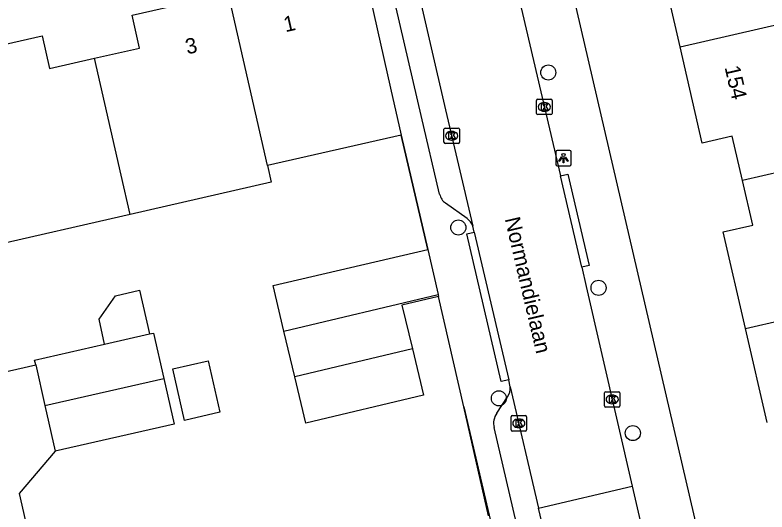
# Model space of a CAD drawing. Extents: x 158461 to 159795, y 387220 to 388672.
# Drawn here: x 159449.99 to 159498.94, y 388149.49 to 388181.8 of the extents above; entities that cross this region are included whole.
import ezdxf

# ---------------------------------------------------------------- set-up
doc = ezdxf.new("R2010")
doc.units = 0
for name, color, linetype in [('IMGEO_Boom', 7, 'Continuous'), ('IMGEO_Kolk', 7, 'Continuous'), ('IMGEO_Lichtpunt', 7, 'Continuous'), ('IMGEO_Muur', 7, 'Continuous'), ('IMGEO_Openbare_ruimte_label', 7, 'Continuous'), ('IMGEO_Pand', 7, 'Continuous'), ('IMGEO_Pand_nummerreeks', 7, 'Continuous'), ('IMGEO_Rijbaan_lokaal_open', 7, 'Continuous'), ('IMGEO_Voetpad_open', 7, 'Continuous')]:
    doc.layers.add(name, color=color, linetype=linetype)

msp = doc.modelspace()

# ---------------------------------------------------------------- linework, layer by layer
at = {"layer": 'IMGEO_Boom'}
for centre in [(159484.704, 388178.067), (159478.849, 388167.986), (159487.976, 388164.063), (159481.487, 388156.876), (159490.209, 388154.616)]:
    msp.add_circle(centre, 0.489, dxfattribs=at)
at = {"layer": 'IMGEO_Kolk'}
for p, q in [((159483.947, 388175.401), (159483.947, 388176.253)), ((159484.022, 388176.327), (159484.874, 388176.327)), ((159484.435, 388176.107), (159484.46, 388176.107)), ((159484.948, 388176.253), (159484.948, 388175.401)), ((159484.458, 388175.547), (159484.433, 388175.547)), ((159484.874, 388175.327), (159484.022, 388175.327)), ((159477.916, 388173.531), (159477.916, 388174.383)), ((159477.991, 388174.457), (159478.843, 388174.457)), ((159478.404, 388174.237), (159478.429, 388174.237)), ((159478.917, 388174.383), (159478.917, 388173.531)), ((159478.427, 388173.677), (159478.402, 388173.677)), ((159478.843, 388173.457), (159477.991, 388173.457)), ((159488.366, 388156.381), (159488.366, 388157.233)), ((159488.441, 388157.307), (159489.293, 388157.307)), ((159488.854, 388157.087), (159488.879, 388157.087)), ((159489.367, 388157.233), (159489.367, 388156.381)), ((159488.877, 388156.527), (159488.852, 388156.527)), ((159489.293, 388156.307), (159488.441, 388156.307)), ((159482.287, 388154.825), (159482.287, 388155.677)), ((159482.362, 388155.751), (159483.214, 388155.751)), ((159482.775, 388155.531), (159482.8, 388155.531)), ((159483.288, 388155.677), (159483.288, 388154.825)), ((159482.798, 388154.971), (159482.773, 388154.971)), ((159483.214, 388154.751), (159482.362, 388154.751))]:
    msp.add_line(p, q, dxfattribs=at)
for points in [[(159483.947, 388175.401), (159483.947, 388176.253)], [(159484.022, 388176.327), (159484.874, 388176.327)], [(159484.268, 388176.027), (159484.391, 388176.027), (159484.391, 388175.876), (159484.521, 388176.027), (159484.685, 388176.027), (159484.539, 388175.876), (159484.692, 388175.627), (159484.54, 388175.627), (159484.455, 388175.791), (159484.391, 388175.724), (159484.391, 388175.627), (159484.268, 388175.627), (159484.268, 388176.027)], [(159484.948, 388176.253), (159484.948, 388175.401)], [(159484.874, 388175.327), (159484.022, 388175.327)], [(159477.916, 388173.531), (159477.916, 388174.383)], [(159477.991, 388174.457), (159478.843, 388174.457)], [(159478.237, 388174.157), (159478.36, 388174.157), (159478.36, 388174.006), (159478.49, 388174.157), (159478.654, 388174.157), (159478.508, 388174.006), (159478.661, 388173.757), (159478.509, 388173.757), (159478.424, 388173.921), (159478.36, 388173.854), (159478.36, 388173.757), (159478.237, 388173.757), (159478.237, 388174.157)], [(159478.917, 388174.383), (159478.917, 388173.531)], [(159478.843, 388173.457), (159477.991, 388173.457)], [(159488.366, 388156.381), (159488.366, 388157.233)], [(159488.441, 388157.307), (159489.293, 388157.307)], [(159488.687, 388157.007), (159488.81, 388157.007), (159488.81, 388156.856), (159488.94, 388157.007), (159489.104, 388157.007), (159488.958, 388156.856), (159489.111, 388156.607), (159488.959, 388156.607), (159488.874, 388156.771), (159488.81, 388156.704), (159488.81, 388156.607), (159488.687, 388156.607), (159488.687, 388157.007)], [(159489.367, 388157.233), (159489.367, 388156.381)], [(159489.293, 388156.307), (159488.441, 388156.307)], [(159482.287, 388154.825), (159482.287, 388155.677)], [(159482.362, 388155.751), (159483.214, 388155.751)], [(159483.288, 388155.677), (159483.288, 388154.825)], [(159482.608, 388155.451), (159482.731, 388155.451), (159482.731, 388155.3), (159482.861, 388155.451), (159483.025, 388155.451), (159482.879, 388155.3), (159483.032, 388155.051), (159482.88, 388155.051), (159482.795, 388155.215), (159482.731, 388155.148), (159482.731, 388155.051), (159482.608, 388155.051), (159482.608, 388155.451)], [(159483.214, 388154.751), (159482.362, 388154.751)]]:
    msp.add_lwpolyline(points, dxfattribs=at)
for centre, start, end in [((159484.024, 388176.251), 91.552, 178.448), ((159484.024, 388176.251), 91.552, 178.448), ((159484.872, 388176.251), 1.552, 88.448), ((159484.872, 388176.251), 1.552, 88.448), ((159484.024, 388175.403), 181.552, 268.448), ((159484.024, 388175.403), 181.552, 268.448), ((159484.872, 388175.403), 271.552, 358.448), ((159484.872, 388175.403), 271.552, 358.448), ((159477.993, 388174.381), 91.552, 178.448), ((159477.993, 388174.381), 91.552, 178.448), ((159478.841, 388174.381), 1.552, 88.448), ((159478.841, 388174.381), 1.552, 88.448), ((159477.993, 388173.533), 181.552, 268.448), ((159477.993, 388173.533), 181.552, 268.448), ((159478.841, 388173.533), 271.552, 358.448), ((159478.841, 388173.533), 271.552, 358.448), ((159488.443, 388157.231), 91.552, 178.448), ((159488.443, 388157.231), 91.552, 178.448), ((159489.291, 388157.231), 1.552, 88.448), ((159489.291, 388157.231), 1.552, 88.448), ((159488.443, 388156.383), 181.552, 268.448), ((159488.443, 388156.383), 181.552, 268.448), ((159489.291, 388156.383), 271.552, 358.448), ((159489.291, 388156.383), 271.552, 358.448), ((159482.364, 388155.675), 91.552, 178.448), ((159482.364, 388155.675), 91.552, 178.448), ((159483.212, 388155.675), 1.552, 88.448), ((159483.212, 388155.675), 1.552, 88.448), ((159482.364, 388154.827), 181.552, 268.448), ((159482.364, 388154.827), 181.552, 268.448), ((159483.212, 388154.827), 271.552, 358.448), ((159483.212, 388154.827), 271.552, 358.448)]:
    msp.add_arc(centre, 0.0765, start, end, dxfattribs=at)
for centre, major_axis, ratio, start_param, end_param in [((159484.434, 388175.827), (-0.387, 0.002), 0.722429, 4.712389, 7.853982), ((159484.459, 388175.827), (-0.39, 0.002), 0.717154, 1.570796, 4.712389), ((159478.403, 388173.957), (-0.387, 0.002), 0.722429, 4.712389, 7.853982), ((159478.428, 388173.957), (-0.39, 0.002), 0.717154, 1.570796, 4.712389), ((159488.853, 388156.807), (-0.387, 0.002), 0.722429, 4.712389, 7.853982), ((159488.878, 388156.807), (-0.39, 0.002), 0.717154, 1.570796, 4.712389), ((159482.774, 388155.251), (-0.387, 0.002), 0.722429, 4.712389, 7.853982), ((159482.799, 388155.251), (-0.39, 0.002), 0.717154, 1.570796, 4.712389)]:
    msp.add_ellipse(centre, major_axis=major_axis, ratio=ratio, start_param=start_param, end_param=end_param, dxfattribs=at)
at = {"layer": 'IMGEO_Lichtpunt'}
for p, q in [((159485.196, 388172.909), (159485.196, 388172.102)), ((159485.196, 388172.909), (159485.196, 388172.102)), ((159486.098, 388173.004), (159485.29, 388173.004)), ((159486.098, 388173.004), (159485.29, 388173.004)), ((159486.192, 388172.102), (159486.192, 388172.909)), ((159486.192, 388172.102), (159486.192, 388172.909)), ((159485.29, 388172.008), (159486.098, 388172.008)), ((159485.29, 388172.008), (159486.098, 388172.008))]:
    msp.add_line(p, q, dxfattribs=at)
for points in [[(159485.57, 388172.573), (159485.609, 388172.545), (159485.421, 388172.283), (159485.383, 388172.31), (159485.57, 388172.573)], [(159485.672, 388172.525), (159485.719, 388172.525), (159485.719, 388172.203), (159485.672, 388172.203), (159485.672, 388172.525)], [(159485.782, 388172.545), (159485.82, 388172.572), (159486.007, 388172.31), (159485.968, 388172.282), (159485.782, 388172.545)]]:
    msp.add_lwpolyline(points, dxfattribs=at)
msp.add_circle((159485.695, 388172.707), 0.0994, dxfattribs=at)
for centre, start, end in [((159485.29, 388172.909), 90, 180), ((159485.29, 388172.909), 90, 180), ((159486.098, 388172.909), 0, 90), ((159486.098, 388172.909), 0, 90), ((159485.29, 388172.102), 180, 270), ((159485.29, 388172.102), 180, 270), ((159486.098, 388172.102), 270, 0), ((159486.098, 388172.102), 270, 360)]:
    msp.add_arc(centre, 0.0946, start, end, dxfattribs=at)
at = {"layer": 'IMGEO_Muur'}
for points in [[(159475.135, 388173.987), (159476.864, 388166.549)], [(159479.207, 388156.334), (159482.338, 388142.979)]]:
    msp.add_lwpolyline(points, dxfattribs=at)
at = {"layer": 'IMGEO_Pand'}
for points in [[(159493.286, 388179.729), (159491.871, 388185.848)], [(159455.17, 388178.99), (159458.094, 388179.653), (159457.609, 388181.788), (159461.451, 388182.658), (159460.876, 388185.193), (159463.313, 388185.745)], [(159466.424, 388172.015), (159463.313, 388185.745)], [(159473.124, 388182.862), (159474.443, 388177.039), (159475.135, 388173.987)], [(159444.892, 388181.556), (159447.326, 388182.125), (159447.917, 388179.593), (159451.759, 388180.463), (159452.243, 388178.327), (159455.17, 388178.99)], [(159493.286, 388179.729), (159500, 388181.28), (159501.845, 388181.707)], [(159497.348, 388171.035), (159496.68, 388173.927), (159494.731, 388173.476), (159493.286, 388179.729)], [(159457.479, 388168.839), (159456.898, 388171.392), (159455.17, 388178.99)], [(159475.135, 388173.987), (159466.424, 388172.015)], [(159505.939, 388173.02), (159500, 388171.648), (159497.348, 388171.035)], [(159466.424, 388172.015), (159466.67, 388170.929), (159457.479, 388168.839)], [(159457.479, 388168.839), (159448.146, 388166.717), (159447.214, 388170.83)], [(159497.549, 388161.414), (159496.096, 388167.699), (159498.016, 388168.143), (159497.348, 388171.035)], [(159467.495, 388161.243), (159466.792, 388164.207), (159476.864, 388166.549)], [(159476.864, 388166.549), (159477.537, 388163.624)], [(159455.827, 388160.402), (159455.459, 388162.028), (159456.538, 388163.55), (159458.101, 388163.904), (159458.745, 388161.063)], [(159467.495, 388161.243), (159477.537, 388163.624)], [(159477.568, 388163.49), (159475.182, 388162.935), (159475.857, 388160.091)], [(159477.537, 388163.624), (159477.568, 388163.49)], [(159497.549, 388161.414), (159500, 388161.981), (159506.105, 388163.392)], [(159498.963, 388155.296), (159497.549, 388161.414)], [(159455.827, 388160.402), (159458.745, 388161.063)], [(159458.745, 388161.063), (159459.006, 388161.122), (159459.678, 388158.158)], [(159468.199, 388158.276), (159467.495, 388161.243)], [(159451.34, 388159.047), (159451.267, 388159.368), (159455.827, 388160.402)], [(159475.857, 388160.091), (159476.572, 388157.076), (159468.915, 388155.259), (159468.199, 388158.276)], [(159475.857, 388160.091), (159468.199, 388158.276)], [(159451.34, 388159.047), (159451.939, 388156.404)], [(159460.256, 388158.789), (159462.565, 388159.313), (159463.323, 388155.968), (159461.014, 388155.445), (159460.256, 388158.789)], [(159451.939, 388156.404), (159459.678, 388158.158)], [(159459.678, 388158.158), (159460.35, 388155.193), (159452.611, 388153.439)], [(159451.939, 388156.404), (159452.611, 388153.439)]]:
    msp.add_lwpolyline(points, dxfattribs=at)
at = {"layer": 'IMGEO_Rijbaan_lokaal_open'}
for points in [[(159480.192, 388201.502), (159479.572, 388199.538), (159479.47, 388198.978), (159479.419, 388198.41), (159479.419, 388197.841), (159479.47, 388197.274), (159479.55, 388196.808), (159479.824, 388195.632), (159481.034, 388190.447), (159485.492, 388171.353)], [(159474.892, 388189.169), (159478.023, 388175.65), (159479.791, 388168.084)], [(159486.879, 388165.407), (159485.492, 388171.353)], [(159479.885, 388167.679), (159479.791, 388168.084)], [(159479.885, 388167.679), (159482.128, 388158.079)], [(159486.879, 388165.407), (159487.171, 388164.158), (159490.169, 388151.154)], [(159482.234, 388157.628), (159482.128, 388158.079)], [(159482.234, 388157.628), (159484.079, 388149.731)], [(159484.079, 388149.731), (159490.169, 388151.154)], [(159490.169, 388151.154), (159490.819, 388148.338)], [(159484.737, 388146.917), (159484.079, 388149.731)]]:
    msp.add_lwpolyline(points, dxfattribs=at)
at = {"layer": 'IMGEO_Voetpad_open'}
for points in [[(159504.42, 388105.285), (159500, 388124.35), (159484.46, 388191.198), (159482.534, 388199.481)], [(159477.632, 388170.153), (159476.434, 388175.28), (159473.963, 388185.948)], [(159476.864, 388166.549), (159475.135, 388173.987)], [(159485.492, 388171.353), (159485.978, 388171.466), (159487.366, 388165.52), (159486.879, 388165.407)], [(159479.424, 388168.565), (159478.024, 388169.568)], [(159482.128, 388158.079), (159481.642, 388157.966), (159479.399, 388167.566), (159479.885, 388167.679)], [(159480.824, 388149.243), (159479.207, 388156.334), (159477.568, 388163.49)], [(159442.959, 388157.147), (159451.34, 388159.047)], [(159481.351, 388155.919), (159482.06, 388156.97)], [(159485.053, 388138.392), (159481.178, 388154.975)], [(159452.611, 388153.439), (159450.259, 388150.695), (159451.923, 388143.356)]]:
    msp.add_lwpolyline(points, dxfattribs=at)
for centre, radius, start, end in [((159478.609, 388170.384), 1.004, 193.2873, 234.3637), ((159478.797, 388167.706), 1.063, 20.8121, 53.8747), ((159481.143, 388157.564), 1.093, 327.0396, 3.3362), ((159482.346, 388155.249), 1.2, 146.0418, 193.1883)]:
    msp.add_arc(centre, radius, start, end, dxfattribs=at)

# ---------------------------------------------------------------- texts
at = {"layer": 'IMGEO_Openbare_ruimte_label'}
msp.add_text('Normandielaan', height=1, rotation=283.1749, dxfattribs=at).set_placement((159481.867, 388168.551))
at = {"layer": 'IMGEO_Pand_nummerreeks'}
for s, rotation, p in [('1', 12.7619, (159467.597, 388180.686)), ('3', 12.7598, (159461.205, 388179.24)), ('154', 283.0142, (159496.179, 388178.402))]:
    msp.add_text(s, height=1, rotation=rotation, dxfattribs=at).set_placement(p)

doc.saveas('drawing.dxf')
